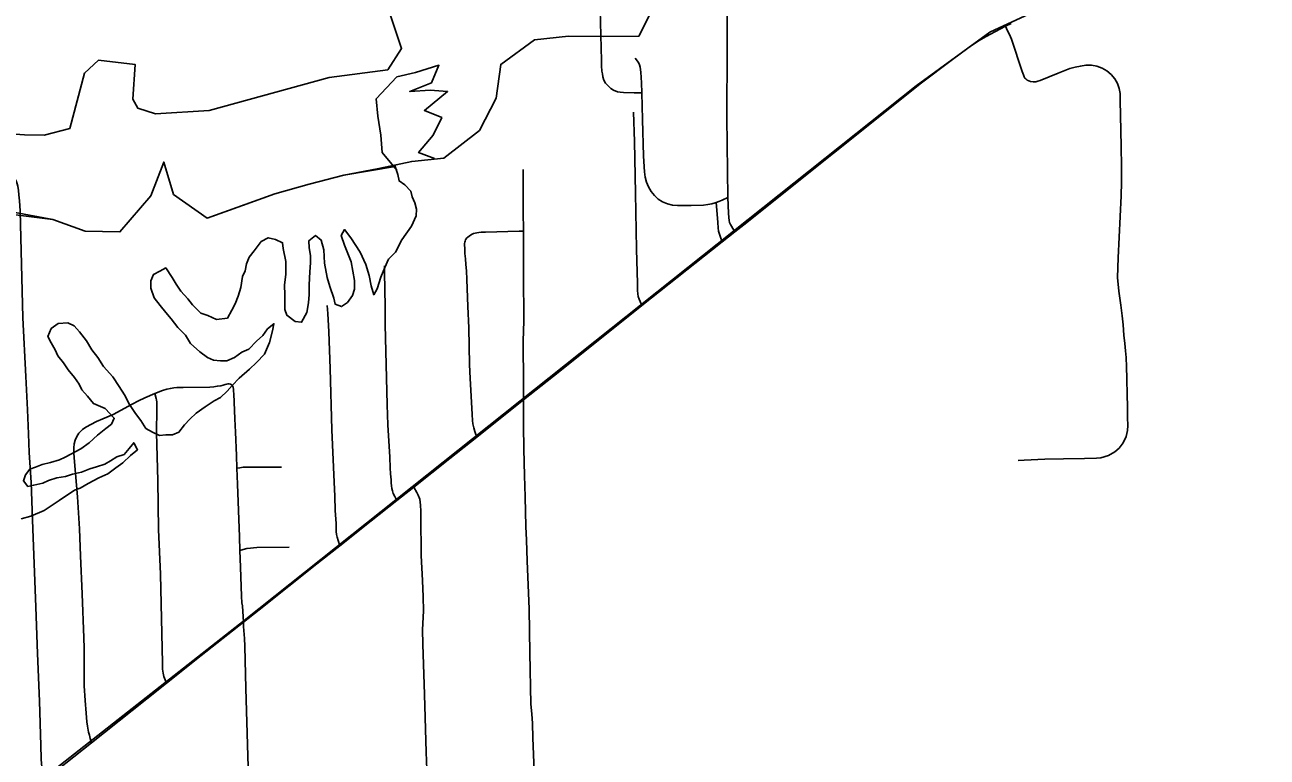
# Model space of a CAD drawing. Extents: x 0 to 34, y 0 to 22.
# Drawn here: x 7.9473 to 8.3125, y 19.0955 to 19.3108 of the extents above; entities that cross this region are included whole.
import ezdxf

# ---------------------------------------------------------------- set-up
doc = ezdxf.new("R2010")
doc.units = 0
for name, color, linetype in [('GM_X_Corporation', 7, 'Continuous'), ('GM_X_Major_Lake', 7, 'Continuous'), ('GM_X_Minor_River', 7, 'Continuous'), ('GM_X_Rail_Line', 7, 'Continuous'), ('GM_X_Township_Road', 7, 'Continuous')]:
    doc.layers.add(name, color=color, linetype=linetype)

msp = doc.modelspace()

# ---------------------------------------------------------------- linework, layer by layer
at = {"layer": 'GM_X_Corporation'}
msp.add_lwpolyline([(8.05265, 19.32011), (8.05803, 19.30385), (8.054, 19.29754), (8.0368, 19.29525), (8.00148, 19.28558), (7.98576, 19.28464), (7.98052, 19.28626), (7.97904, 19.28894), (7.97972, 19.29915), (7.96897, 19.30036), (7.9648, 19.2966), (7.96051, 19.28034), (7.95299, 19.27833), (7.94721, 19.27846), (7.91642, 19.28059), (7.88505, 19.27927), (7.85385, 19.28276), (7.83639, 19.28276), (7.80872, 19.2837), (7.78387, 19.29042), (7.7746, 19.29082), (7.75553, 19.29042), (7.71577, 19.3146)], dxfattribs=at)
at = {"layer": 'GM_X_Major_Lake'}
msp.add_lwpolyline([(7.94451, 19.25561), (7.95552, 19.25352), (7.96501, 19.2501), (7.97525, 19.24991), (7.98436, 19.26055), (7.98816, 19.27043), (7.991, 19.26093), (8.00087, 19.25391), (8.01131, 19.25771), (8.02079, 19.26112), (8.03085, 19.26397), (8.0411, 19.26663), (8.05134, 19.26853), (8.06102, 19.27062), (8.07051, 19.27157), (8.08095, 19.27974), (8.08588, 19.28924), (8.0872, 19.29912), (8.09707, 19.30634), (8.10713, 19.30748), (8.11737, 19.30729), (8.12781, 19.30748), (8.13274, 19.31736)], dxfattribs=at)
at = {"layer": 'GM_X_Minor_River'}
for points in [[(8.05661, 19.26809), (8.05233, 19.27322), (8.0519, 19.27835), (8.05105, 19.28391), (8.05062, 19.28905), (8.05661, 19.29546), (8.06217, 19.29675), (8.06901, 19.29889), (8.06688, 19.29375), (8.06046, 19.29118), (8.06645, 19.29161), (8.07158, 19.29119), (8.06474, 19.28562), (8.06987, 19.28349), (8.0673, 19.27835), (8.06303, 19.27322), (8.06773, 19.27151)], [(8.05619, 19.26912), (8.0411, 19.26663), (8.03085, 19.26397), (8.02079, 19.26112), (8.00087, 19.25391), (7.991, 19.26093), (7.98816, 19.27043), (7.98436, 19.26055), (7.97525, 19.24991), (7.96501, 19.2501), (7.95552, 19.25352), (7.94455, 19.2549)], [(8.06075, 19.26188), (8.05903, 19.26378), (8.05732, 19.26491), (8.05693, 19.26681), (8.05608, 19.26947)], [(8.06075, 19.26188), (8.05903, 19.26378), (8.05732, 19.26491), (8.05693, 19.26681), (8.05619, 19.26912)], [(8.02014, 19.22083), (8.02051, 19.22293), (8.01862, 19.2214), (8.0173, 19.21949), (8.01541, 19.21777), (8.01314, 19.21548), (8.01106, 19.21452), (8.00898, 19.21299), (8.00671, 19.21203), (8.00481, 19.21202), (8.00272, 19.2122), (8.00101, 19.21295), (7.99872, 19.21465), (7.99605, 19.21711), (7.99452, 19.21958), (7.99223, 19.22185), (7.99032, 19.22431), (7.98879, 19.2262), (7.98707, 19.22829), (7.98535, 19.23056), (7.98439, 19.2334), (7.98438, 19.2355), (7.98513, 19.2374), (7.98702, 19.23836), (7.98872, 19.23932), (7.99064, 19.23647), (7.99179, 19.23458), (7.99313, 19.23249), (7.99522, 19.23022), (7.99656, 19.22852), (7.99904, 19.22606), (8.00113, 19.22531), (8.00361, 19.22418), (8.00683, 19.22457), (8.00815, 19.22686), (8.00909, 19.22877), (8.01003, 19.23105), (8.01077, 19.23353), (8.01133, 19.23676), (8.01208, 19.23847), (8.01245, 19.24057), (8.0132, 19.24247), (8.01471, 19.24438), (8.01678, 19.24705), (8.01886, 19.2482), (8.02095, 19.24764), (8.02305, 19.2467), (8.02325, 19.24499), (8.02402, 19.24119), (8.02404, 19.23739), (8.02368, 19.23434), (8.0237, 19.2313), (8.02371, 19.22921), (8.02372, 19.22712), (8.02429, 19.22541), (8.02677, 19.22353), (8.02867, 19.22334), (8.03018, 19.2262), (8.03073, 19.22906), (8.03091, 19.23153), (8.03089, 19.23438), (8.03106, 19.23818), (8.03124, 19.24084), (8.03123, 19.24293), (8.03084, 19.24521), (8.03083, 19.2473), (8.03272, 19.24883), (8.03443, 19.24751), (8.03521, 19.24466), (8.03542, 19.24067), (8.0362, 19.23649), (8.03697, 19.23384), (8.03813, 19.23042), (8.03852, 19.22871), (8.04042, 19.22796), (8.04212, 19.22911), (8.04363, 19.23121), (8.04419, 19.23311), (8.04418, 19.23558), (8.0432, 19.24109), (8.04127, 19.24602), (8.04031, 19.24887), (8.04125, 19.25058), (8.04316, 19.24812), (8.04584, 19.24395), (8.04757, 19.24035), (8.04853, 19.23712), (8.04912, 19.23408), (8.04989, 19.23142), (8.05083, 19.23314), (8.05195, 19.23657), (8.05308, 19.23942), (8.05421, 19.2419), (8.05628, 19.244), (8.05816, 19.24762), (8.06099, 19.25162), (8.0623, 19.25467), (8.06248, 19.25657), (8.06191, 19.25847), (8.06114, 19.26018), (8.06075, 19.26188)], [(7.94619, 19.16557), (7.94904, 19.16634), (7.95302, 19.16807), (7.95737, 19.17094), (7.96191, 19.174), (7.96361, 19.17458), (7.96589, 19.17592), (7.9691, 19.17765), (7.97175, 19.1788), (7.97402, 19.18052), (7.97611, 19.18205), (7.97837, 19.18415), (7.98045, 19.18587), (7.9793, 19.18796), (7.97798, 19.18624), (7.97647, 19.18452), (7.97439, 19.18375), (7.9725, 19.1826), (7.97079, 19.18164), (7.96833, 19.18087), (7.96643, 19.18029), (7.96397, 19.17933), (7.96131, 19.17875), (7.95923, 19.17798), (7.95676, 19.17759), (7.9543, 19.17682), (7.9526, 19.17605), (7.94994, 19.17547), (7.94823, 19.17508), (7.9469, 19.17678), (7.94746, 19.1785), (7.94878, 19.18021), (7.95048, 19.18079), (7.95238, 19.18156), (7.95484, 19.18214), (7.9575, 19.18291), (7.9592, 19.18368), (7.96374, 19.18617), (7.9662, 19.1879), (7.96866, 19.19019), (7.97112, 19.1921), (7.97282, 19.19344), (7.97357, 19.19515), (7.9709, 19.19799), (7.96747, 19.1995), (7.96575, 19.20158), (7.96404, 19.20347), (7.96327, 19.20518), (7.96193, 19.20707), (7.96002, 19.20934), (7.95868, 19.21143), (7.95696, 19.21351), (7.95619, 19.21522), (7.95504, 19.2173), (7.95409, 19.2192), (7.95502, 19.22149), (7.9571, 19.22302), (7.95995, 19.22322), (7.96185, 19.22228), (7.96338, 19.22057), (7.96548, 19.21792), (7.96702, 19.21527), (7.96873, 19.213), (7.97046, 19.21034), (7.97313, 19.20731), (7.97504, 19.20447), (7.97657, 19.20201), (7.97811, 19.19916), (7.97983, 19.19651), (7.98136, 19.19443), (7.98289, 19.19215), (7.98479, 19.19102), (7.98689, 19.19008), (7.98878, 19.19028), (7.99068, 19.19029), (7.99258, 19.19106), (7.99427, 19.19316), (7.99578, 19.19487), (7.99767, 19.19659), (8.00032, 19.19851), (8.00297, 19.20023), (8.00486, 19.20119), (8.00675, 19.2031), (8.00826, 19.20481), (8.01034, 19.20691), (8.01336, 19.20959), (8.01544, 19.2115), (8.01771, 19.21398), (8.01921, 19.21741), (8.02014, 19.22083)]]:
    msp.add_lwpolyline(points, dxfattribs=at)
at = {"layer": 'GM_X_Rail_Line'}
msp.add_lwpolyline([(7.28965, 18.56333), (7.33819, 18.59766), (7.55551, 18.77331), (7.70112, 18.89206), (7.77562, 18.9502), (8.0118, 19.13574), (8.20934, 19.29284), (8.23098, 19.30861), (8.24767, 19.31634), (8.26684, 19.32006), (8.45882, 19.33645), (8.52713, 19.33923), (8.6072, 19.33954), (8.64677, 19.34139), (8.7358, 19.34232), (8.81, 19.34449), (8.82515, 19.34108), (8.87121, 19.33892), (8.9, 19.33972)], dxfattribs=at)
at = {"layer": 'GM_X_Township_Road'}
for p, q in [((8.23552, 19.31034), (8.23721, 19.31119)), ((8.12866, 19.22824), (8.15228, 19.24695)), ((8.08017, 19.18961), (8.09388, 19.20052)), ((8.05669, 19.171), (8.06165, 19.17492))]:
    msp.add_line(p, q, dxfattribs=at)
for points in [[(8.15393, 19.25997), (8.15366, 19.28352), (8.15377, 19.30368), (8.15376, 19.31607), (8.15359, 19.3362), (8.15343, 19.3455), (8.15331, 19.3486)], [(8.12867, 19.29078), (8.1264, 19.29082), (8.12324, 19.29087), (8.12233, 19.29093), (8.12154, 19.29109), (8.12038, 19.29156), (8.11959, 19.29209), (8.11875, 19.29283), (8.11801, 19.29367), (8.11754, 19.29451), (8.11722, 19.29546), (8.11707, 19.29635), (8.11691, 19.29719), (8.11685, 19.29867), (8.1168, 19.3003), (8.11633, 19.31904)], [(8.15228, 19.24695), (8.15605, 19.24995), (8.15866, 19.25201), (8.21091, 19.29374), (8.21957, 19.30031), (8.22525, 19.30445), (8.22779, 19.30612), (8.22987, 19.30732), (8.23387, 19.3095), (8.23552, 19.31034)], [(8.26853, 19.23646), (8.26869, 19.2423), (8.26955, 19.26054), (8.2697, 19.26451), (8.26962, 19.26919), (8.26954, 19.27487), (8.26947, 19.27971), (8.26931, 19.28851), (8.26923, 19.29054), (8.269, 19.2921), (8.26851, 19.29351), (8.26769, 19.29491), (8.26663, 19.29617), (8.26538, 19.29723), (8.26397, 19.29805), (8.26243, 19.29861), (8.26082, 19.29888), (8.25919, 19.29888), (8.2576, 19.29866), (8.25604, 19.29829), (8.25452, 19.29789), (8.25299, 19.29737), (8.25102, 19.29661), (8.24575, 19.29444), (8.2451, 19.29421), (8.24445, 19.29404), (8.24367, 19.294), (8.24295, 19.29411), (8.24242, 19.29428), (8.24191, 19.29454), (8.2415, 19.29486), (8.24128, 19.29511), (8.24104, 19.29553), (8.24084, 19.29605), (8.24047, 19.29708), (8.23728, 19.30651), (8.23673, 19.30791), (8.23619, 19.30901), (8.23552, 19.31034)], [(8.12867, 19.29078), (8.12861, 19.29376), (8.12838, 19.29681), (8.12817, 19.29832), (8.12796, 19.29904), (8.12764, 19.29974), (8.12674, 19.301)], [(8.15051, 19.25855), (8.1502, 19.25844), (8.14929, 19.25818), (8.14803, 19.25792), (8.14682, 19.25776), (8.14313, 19.25766), (8.13918, 19.25771), (8.13771, 19.25781), (8.1362, 19.25815), (8.13477, 19.2587), (8.13348, 19.25952), (8.13236, 19.26057), (8.13141, 19.26179), (8.13065, 19.26313), (8.13006, 19.26455), (8.12966, 19.26604), (8.12942, 19.26756), (8.1292, 19.27218), (8.12882, 19.28296), (8.12867, 19.29078)], [(8.12866, 19.22824), (8.12816, 19.22941), (8.12784, 19.23015), (8.12763, 19.23095), (8.12752, 19.23175), (8.12741, 19.23265), (8.12736, 19.23472), (8.12714, 19.24482), (8.12682, 19.26129), (8.1265, 19.2765), (8.12624, 19.28511)], [(8.09385, 19.25017), (8.09383, 19.25596), (8.09383, 19.26823)], [(7.94809, 19.19759), (7.94757, 19.20743), (7.94675, 19.22468), (7.94597, 19.25608), (7.94578, 19.25907), (7.94559, 19.26078), (7.94548, 19.26207), (7.94525, 19.26337), (7.94507, 19.26402), (7.94472, 19.26491), (7.94424, 19.26568)], [(8.15393, 19.25997), (8.15224, 19.25924), (8.15134, 19.25887), (8.15051, 19.25855)], [(8.15605, 19.24995), (8.15542, 19.25095), (8.15503, 19.25157), (8.15474, 19.25209), (8.15448, 19.2527), (8.15435, 19.25328), (8.15424, 19.25418), (8.15414, 19.25539), (8.15393, 19.25997)], [(8.15228, 19.24695), (8.15177, 19.24839), (8.15145, 19.24929), (8.15124, 19.25008), (8.15114, 19.25108), (8.15103, 19.25266), (8.15061, 19.25745), (8.15051, 19.25855)], [(8.07686, 19.24757), (8.07704, 19.24785), (8.07727, 19.24812), (8.07754, 19.2484), (8.07787, 19.24866), (8.07828, 19.24896), (8.07876, 19.24922), (8.07919, 19.24939), (8.07972, 19.24957), (8.08018, 19.24967), (8.08078, 19.24977), (8.0814, 19.24981), (8.08275, 19.24987), (8.09262, 19.25013), (8.09385, 19.25017)], [(8.09388, 19.20052), (8.09384, 19.2051), (8.09383, 19.21791), (8.094, 19.2237), (8.09388, 19.23758), (8.09385, 19.25017)], [(8.08017, 19.18961), (8.07961, 19.1912), (8.07928, 19.19228), (8.07901, 19.1935), (8.07885, 19.19445), (8.07875, 19.19626), (8.07852, 19.20164), (8.07821, 19.20684), (8.07802, 19.21092), (8.07779, 19.22168), (8.07757, 19.22796), (8.0772, 19.23588), (8.07709, 19.23849), (8.07693, 19.24035), (8.07683, 19.24199), (8.07667, 19.24354), (8.07661, 19.24508), (8.07658, 19.24605), (8.07658, 19.24648), (8.07663, 19.24689), (8.07674, 19.24721), (8.07686, 19.24757)], [(8.05669, 19.171), (8.0561, 19.17212), (8.0556, 19.17306), (8.05533, 19.17384), (8.05516, 19.1745), (8.05505, 19.17528), (8.05499, 19.17617), (8.05494, 19.17705), (8.05483, 19.17877), (8.05472, 19.18055), (8.05461, 19.18365), (8.05405, 19.19319), (8.05377, 19.19906), (8.05321, 19.22274), (8.05321, 19.22811), (8.05316, 19.23288), (8.05305, 19.23804), (8.05306, 19.2399)], [(8.26853, 19.23646), (8.26891, 19.23247), (8.26945, 19.22833), (8.26989, 19.2252), (8.27013, 19.22262), (8.27038, 19.2196), (8.27065, 19.21706), (8.27086, 19.21491), (8.27101, 19.21297), (8.27113, 19.21027), (8.2712, 19.20685), (8.2713, 19.20196), (8.2714, 19.1987), (8.27146, 19.19531), (8.27154, 19.19301), (8.27143, 19.19157), (8.27099, 19.18973), (8.27012, 19.18793), (8.26897, 19.18639), (8.26768, 19.18525), (8.26582, 19.1842), (8.26355, 19.18355), (8.26233, 19.18341), (8.25883, 19.18334), (8.25265, 19.1832), (8.24714, 19.1831), (8.24102, 19.18281), (8.2393, 19.18272)], [(8.03986, 19.15766), (8.03938, 19.1592), (8.03908, 19.16015), (8.03896, 19.16093), (8.03884, 19.16189), (8.03878, 19.16417), (8.03854, 19.168), (8.03842, 19.17225), (8.03824, 19.17638), (8.03758, 19.19176), (8.03704, 19.20978), (8.03662, 19.2205), (8.03638, 19.22589), (8.0362, 19.22828)], [(8.09388, 19.20052), (8.10267, 19.20751), (8.1271, 19.227), (8.12866, 19.22824)], [(7.9855, 19.20238), (7.98779, 19.20325), (7.98906, 19.20365), (7.99011, 19.20391), (7.99109, 19.20405), (7.992, 19.20416), (7.99385, 19.2042), (8.0017, 19.20431), (8.00283, 19.20439), (8.00384, 19.20452), (8.0049, 19.20471), (8.00558, 19.20488), (8.00621, 19.20507), (8.00662, 19.20515), (8.00697, 19.20523), (8.00738, 19.20523), (8.00776, 19.20515), (8.00811, 19.20493)], [(8.00962, 19.18047), (8.00949, 19.18415), (8.00925, 19.191), (8.00901, 19.19493), (8.00869, 19.20235), (8.00866, 19.20313), (8.00863, 19.20363), (8.0085, 19.20428), (8.00833, 19.20466), (8.00811, 19.20493)], [(7.96686, 19.09976), (7.96653, 19.10098), (7.96627, 19.10195), (7.96604, 19.10285), (7.96571, 19.10464), (7.96552, 19.10594), (7.96541, 19.10721), (7.9653, 19.10848), (7.96507, 19.11222), (7.96478, 19.11647), (7.96474, 19.12758), (7.96464, 19.13056), (7.96413, 19.14354), (7.96371, 19.15474), (7.96338, 19.16268), (7.96282, 19.17206), (7.9619, 19.18228), (7.96171, 19.18491), (7.96167, 19.18644), (7.96178, 19.1876), (7.96207, 19.18869), (7.96258, 19.18981), (7.96321, 19.19075), (7.96367, 19.19128), (7.96425, 19.19185), (7.96465, 19.19214), (7.96545, 19.19261), (7.96672, 19.19327), (7.96836, 19.19414), (7.97028, 19.19497), (7.9733, 19.19628), (7.97887, 19.19929), (7.98076, 19.20029), (7.98256, 19.20115), (7.9855, 19.20238)], [(7.98897, 19.11729), (7.98857, 19.11829), (7.98819, 19.11924), (7.98797, 19.12026), (7.98781, 19.12135), (7.98774, 19.12316), (7.98717, 19.14933), (7.9866, 19.16244), (7.98638, 19.17683), (7.986, 19.19083), (7.98613, 19.19793), (7.98611, 19.19918), (7.98606, 19.19982), (7.98598, 19.20052), (7.98591, 19.20093), (7.9855, 19.20238)], [(8.09779, 19.0717), (8.09666, 19.10122), (8.09651, 19.10546), (8.09631, 19.10822), (8.09606, 19.11113), (8.09572, 19.12621), (8.09552, 19.13902), (8.09499, 19.1532), (8.09473, 19.15932), (8.09458, 19.16331), (8.09433, 19.17203), (8.09413, 19.17834), (8.09394, 19.18608), (8.09389, 19.19298), (8.09384, 19.19865), (8.09388, 19.20052)], [(7.9526, 19.08842), (7.95235, 19.0925), (7.95229, 19.0929), (7.95223, 19.09344), (7.95211, 19.09516), (7.95199, 19.09899), (7.95158, 19.11203), (7.95099, 19.12595), (7.95051, 19.13958), (7.94968, 19.16266), (7.94915, 19.17629), (7.94862, 19.18508), (7.94838, 19.19051), (7.94809, 19.19759)], [(8.06165, 19.17492), (8.07225, 19.18331), (8.08017, 19.18961)], [(8.00962, 19.18047), (8.01049, 19.1806), (8.01102, 19.18066), (8.01147, 19.18072), (8.012, 19.18076), (8.01252, 19.18078), (8.01302, 19.18079), (8.01755, 19.18075), (8.02274, 19.18072)], [(8.01052, 19.1563), (8.01039, 19.16033), (8.00979, 19.17581), (8.00962, 19.18047)], [(8.0656, 19.08931), (8.06528, 19.09698), (8.06476, 19.11395), (8.06426, 19.12876), (8.06418, 19.13298), (8.06451, 19.13851), (8.06443, 19.14265), (8.06418, 19.14744), (8.06378, 19.15476), (8.06369, 19.16637), (8.06369, 19.16784), (8.06361, 19.16962), (8.06353, 19.17052), (8.06337, 19.17133), (8.06296, 19.17255), (8.06256, 19.17328), (8.06165, 19.17492)], [(8.03986, 19.15766), (8.04908, 19.16498), (8.05669, 19.171)], [(8.01052, 19.1563), (8.01151, 19.15654), (8.01258, 19.15681), (8.01363, 19.15698), (8.0145, 19.15708), (8.01551, 19.15712), (8.025, 19.15729)], [(8.01155, 19.13521), (8.01618, 19.13886), (8.03313, 19.15232), (8.03986, 19.15766)], [(8.01155, 19.13521), (8.01126, 19.14001), (8.01112, 19.14092), (8.01102, 19.14282), (8.01068, 19.15135), (8.01052, 19.1563)], [(7.98897, 19.11729), (7.99911, 19.12539), (8.01155, 19.13521)], [(8.01327, 19.08279), (8.01283, 19.0959), (8.01226, 19.11571), (8.01197, 19.12815), (8.01183, 19.13039), (8.01164, 19.13272), (8.01154, 19.13391), (8.01155, 19.13435), (8.01158, 19.13478), (8.01155, 19.13521)], [(7.96686, 19.09976), (7.98696, 19.11568), (7.98897, 19.11729)], [(7.9526, 19.08842), (7.95649, 19.09154), (7.96686, 19.09976)]]:
    msp.add_lwpolyline(points, dxfattribs=at)

doc.saveas('drawing.dxf')
